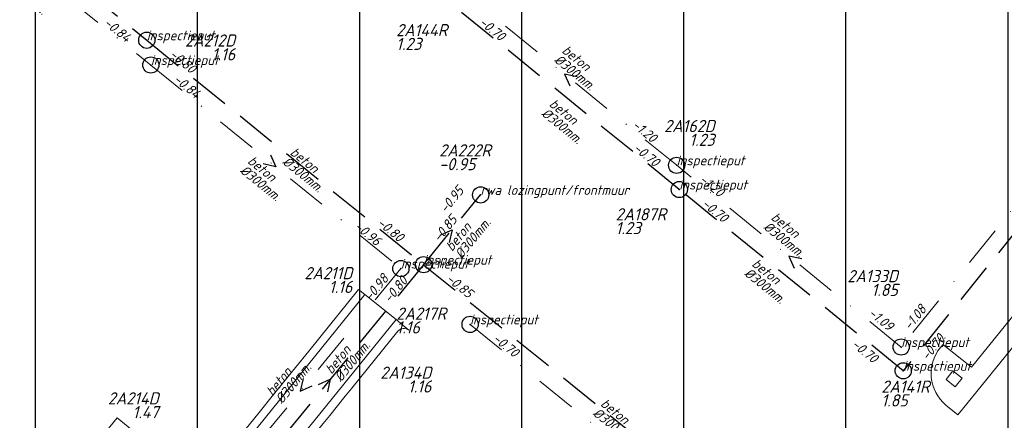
# Model space of a CAD drawing. Extents: x 148869 to 161638, y 453607 to 469810.
# Tile 792 of 1056: x 157195 to 157317, y 468378 to 468428. Entities that reach past the tile are written whole.
import ezdxf
from ezdxf.enums import TextEntityAlignment as Align

# ---------------------------------------------------------------- set-up
doc = ezdxf.new("R2010")
doc.units = 0
doc.header["$PDMODE"] = 32
doc.header["$PDSIZE"] = 2
doc.linetypes.add('RI-HWA', pattern=[7.4, 5, -2.4])
doc.linetypes.add('RI-VWA', pattern=[11, 5, -3, 0, -3])
doc.layers.get('0').update_dxf_attribs({"linetype": 'CONTINUOUS'})
doc.layers.get('DEFPOINTS').update_dxf_attribs({"linetype": 'CONTINUOUS'})
for name, color, linetype in [('2022 hatch', 10, 'CONTINUOUS'), ('B-OI-RI-BOB-T18-niet meenemen', 252, 'CONTINUOUS'), ('B-OI-RI-DIAMETER-T18-niet meenemen', 252, 'CONTINUOUS'), ('B-OI-RI-HWA-PUTDEKSELHOOGTE-T25-niet meenemen', 252, 'CONTINUOUS'), ('B-OI-RI-HWA-PUTNUMMER-T25-niet meenemen', 252, 'CONTINUOUS'), ('B-OI-RI-HWA_TRANSPORTLEIDING-G-niet meenemen', 252, 'RI-HWA'), ('B-OI-RI-MATERIAAL-T18-niet meenemen', 252, 'CONTINUOUS'), ('B-OI-RI-STROOMRICHTING-S-niet meenemen', 252, 'CONTINUOUS'), ('B-OI-RI-VWA_PUTDEKSELHOOGTE-T25-niet meenemen', 252, 'CONTINUOUS'), ('gs dwa', 252, 'CONTINUOUS'), ('gs rwa', 252, 'CONTINUOUS')]:
    doc.layers.add(name, color=color, linetype=linetype)
doc.layers.add('B-OI-RI-VWA_TRANSPORTLEIDING-G-niet meenemen', color=252, linetype='RI-VWA', lineweight=18)
doc.layers.add('B-RO-VH-VERHARDING_STRAATBAKSTEEN-GV', color=251, linetype='CONTINUOUS', lineweight=18)
doc.styles.add('iso15', font='ISO.shx', dxfattribs={"oblique": 15})
doc.styles.add('NLCS-ISO-M500-T18_CURSIEF', font='NLCS-ISO.ttf', dxfattribs={"oblique": 15, "height": 0.9})
doc.styles.add('NLCS-ISO-M750_CURSIEF', font='NLCS-ISO.ttf', dxfattribs={"oblique": 15})

# ---------------------------------------------------------------- blocks, each defined once
blk = doc.blocks.new('ACMAP_ANN_TEMPLATE_type knoop')
at = {"layer": 'DEFPOINTS', "style": 'NLCS-ISO-M500-T18_CURSIEF', "oblique": 15}
blk.add_attdef('type_knoop', (0, 0), '', height=1.2, dxfattribs=at)
blk = doc.blocks.new('ACMAP_ANN_TEMPLATE_diam')
at = {"color": 0, "linetype": 'ByBlock', "style": 'iso15', "oblique": 15}
blk.add_attdef('diam', (0.5, -1.3), '', height=1.2, dxfattribs=at)
blk = doc.blocks.new('ACMAP_ANN_TEMPLATE_mat')
at = {"color": 0, "linetype": 'ByBlock', "style": 'iso15', "oblique": 15}
blk.add_attdef('mat', (0.5, 0.2), '', height=1.2, dxfattribs=at)
blk = doc.blocks.new('ACMAP_ANN_TEMPLATE_nap-l')
at = {"color": 0, "linetype": 'ByBlock', "style": 'iso15', "oblique": 15}
blk.add_attdef('nap-l', (3.3, 0.2), '', height=1.2, dxfattribs=at)
blk = doc.blocks.new('ACMAP_ANN_TEMPLATE_nap-r')
at = {"color": 0, "linetype": 'ByBlock', "style": 'iso15', "oblique": 15}
blk.add_attdef('nap-r', text='', height=1.2, dxfattribs=at).set_placement((-4.1, 0.2), align=Align.RIGHT)
blk = doc.blocks.new('ACMAP_ANN_TEMPLATE_puth-dwa')
at = {"color": 0, "linetype": 'ByBlock', "style": 'iso15', "oblique": 15}
blk.add_attdef('puth-dwa', text='', height=1.5, dxfattribs=at).set_placement((2.7, 1), align=Align.RIGHT)
blk = doc.blocks.new('ACMAP_ANN_TEMPLATE_putnr-dwa')
at = {"color": 0, "linetype": 'ByBlock', "style": 'iso15', "oblique": 15}
blk.add_attdef('putnr-dwa', text='', height=1.5, dxfattribs=at).set_placement((2.7, 2.7), align=Align.RIGHT)
blk = doc.blocks.new('ACMAP_ANN_TEMPLATE_puth-rwa')
at = {"color": 0, "linetype": 'ByBlock', "style": 'iso15', "oblique": 15}
blk.add_attdef('puth-rwa', (-2.7, -4.4), '', height=1.5, dxfattribs=at)
blk = doc.blocks.new('ACMAP_ANN_TEMPLATE_putnr-rwa')
at = {"color": 0, "linetype": 'ByBlock', "style": 'iso15', "oblique": 15}
blk.add_attdef('putnr-rwa', (-2.7, -2.7), '', height=1.5, dxfattribs=at)

msp = doc.modelspace()

# ---------------------------------------------------------------- hatches: boundary and pattern name
at = {"layer": '2022 hatch'}
h = msp.add_hatch(dxfattribs=at)
h.set_pattern_fill('ANSI31', color=256, scale=19.992, angle=45)
h.set_pattern_definition([(90, (0, 0), (-19.992, 0), [])])
h.paths.add_polyline_path([(158379.84, 467996.89), (158366.84, 468022.67), (158189.84, 468166.16), (157828.17, 468458.42), (157739.22, 468518.82), (157641.11, 468619.81), (157530.39, 468683.16), (157482.59, 468721.96), (157387.79, 468799.09), (157358.04, 468834.15), (157275.29, 468902.27), (157210.79, 468954.43), (157194.02, 469053.71), (156902.95, 469077.05), (156826.8, 468954.1), (156792.27, 468881.17), (156787.74, 468869.52), (156766.12, 468853.14), (156708.66, 468812.18), (156684.68, 468714.31), (156691.12, 468637.35), (156646.96, 468557.82), (156546.37, 468484.25), (156540.57, 468402.6), (156240.02, 468051.1), (156133.15, 468060.94), (155534.46, 467899.58), (155877.43, 467514.28), (156068.55, 467349.02), (156564.13, 467124.76), (157053.01, 467402.65), (157255.96, 467459.7), (157295.2, 467601.79), (157494.95, 467833.47), (157733.53, 467653.62), (157958.73, 467372.41), (158076.05, 467263.89), (158097.91, 467222.3), (158172.49, 467148.19), (158328.77, 467127.74), (158565.83, 467340.97), (158654.01, 467555.95), (158521.87, 467664.49), (158523.64, 467683.01), (158588.43, 467828.66)])

# ---------------------------------------------------------------- linework, layer by layer
at = {"layer": 'B-OI-RI-HWA_TRANSPORTLEIDING-G-niet meenemen'}
for p, q in [((157180.37, 468449.88), (157210.83, 468425.08)), ((157276.51, 468406.68), (157249.02, 468429.04)), ((157210.83, 468425.08), (157244.97, 468397.42)), ((157332.97, 468420.04), (157304.13, 468384.34)), ((157244.97, 468397.42), (157252.01, 468406.02)), ((157304.13, 468384.34), (157276.51, 468406.68)), ((157244.97, 468397.42), (157221.95, 468369.23)), ((157244.97, 468397.42), (157287.41, 468363.14))]:
    msp.add_line(p, q, dxfattribs=at)
at = {"layer": 'B-OI-RI-STROOMRICHTING-S-niet meenemen'}
for points in [[(157263.93, 468420.57), (157262.35, 468420.91), (157263.02, 468419.45)], [(157226.09, 468410.95), (157226.75, 468409.48), (157225.18, 468409.84)], [(157247.02, 468401.06), (157248.49, 468401.72), (157248.13, 468400.15)], [(157291.61, 468398.12), (157290.04, 468398.47), (157290.7, 468397)], [(157230.11, 468383.38), (157229.76, 468381.81), (157231.23, 468382.47)], [(157231.99, 468382.67), (157233.46, 468383.32), (157233.11, 468381.75)]]:
    msp.add_lwpolyline(points, dxfattribs=at)
at = {"layer": 'B-OI-RI-VWA_TRANSPORTLEIDING-G-niet meenemen'}
for p, q in [((157183.61, 468444.34), (157211.33, 468422.03)), ((157343.38, 468436.11), (157303.88, 468387.27)), ((157276.19, 468409.67), (157248.52, 468432.16)), ((157211.33, 468422.03), (157242.17, 468396.94)), ((157303.88, 468387.27), (157276.19, 468409.67)), ((157242.17, 468396.94), (157217.34, 468366.68)), ((157250.71, 468390.06), (157284.04, 468363.02))]:
    msp.add_line(p, q, dxfattribs=at)
at = {"layer": 'B-RO-VH-VERHARDING_STRAATBAKSTEEN-GV', "flags": 128}
for points in [[(157309.39, 468380.12), (157310.88, 468378.91), (157311.45, 468379.62), (157349.27, 468426.21), (157378.77, 468462.66), (157380.26, 468464.5), (157400.76, 468489.82), (157396.65, 468493.1), (157397.48, 468494.05), (157399.21, 468496.24), (157401.91, 468499.57), (157402, 468499.5), (157402.19, 468499.74), (157401.99, 468499.81), (157400.41, 468500.36), (157393.14, 468491.39)], [(157396.28, 468488.14), (157312.55, 468384.79), (157309.19, 468387.47), (157309.04, 468387.59), (157308.72, 468387.21)], [(157217.53, 468368.78), (157237.73, 468393.76), (157236.95, 468394.36), (157230.8, 468386.75), (157226.63, 468381.63), (157224.51, 468378.99), (157220.97, 468374.59)], [(157243.15, 468389.35), (157242.41, 468389.97), (157241.58, 468390.65), (157190.79, 468327.96), (157189.97, 468326.55), (157187.68, 468322.25), (157184.6, 468315.55), (157188.57, 468314.36)], [(157215.47, 468356.71), (157218.86, 468360.9), (157222.26, 468365.1), (157225.66, 468369.29), (157229.45, 468373.97), (157232.58, 468377.83), (157232.78, 468378.09), (157232.79, 468378.08), (157233.41, 468378.85), (157235.31, 468381.2), (157236.11, 468382.19), (157241.81, 468389.23)], [(157209.91, 468376.32), (157207.17, 468378.56), (157203.74, 468374.33)]]:
    msp.add_lwpolyline(points, dxfattribs=at)
for points in [[(157184.6, 468315.55), (157187.68, 468322.25), (157189.97, 468326.55), (157190.79, 468327.96), (157241.58, 468390.65), (157237.73, 468393.76), (157217.53, 468368.78), (157207.3, 468377.13), (157187.94, 468353.21), (157198.24, 468344.86), (157186.71, 468330.68), (157185.93, 468329.26), (157183.38, 468324.45), (157179.7, 468316.97)], [(157309.43, 468383.27), (157310.27, 468384.33), (157311.39, 468383.44), (157310.55, 468382.38)]]:
    msp.add_lwpolyline(points, close=True, dxfattribs=at)
at = {"layer": 'B-RO-VH-VERHARDING_STRAATBAKSTEEN-GV'}
for points in [[(157241.81, 468389.23, -0.400135), (157243.15, 468389.35)], [(157308.72, 468387.21, 0.412504), (157309.39, 468380.12)]]:
    msp.add_lwpolyline(points, format="xyb", dxfattribs=at)
at = {"layer": 'gs dwa'}
for p in [(157211.33, 468422.03), (157276.19, 468409.67), (157242.17, 468396.94), (157250.71, 468390.06), (157303.88, 468387.27)]:
    msp.add_point(p, dxfattribs=at)
at = {"layer": 'gs rwa'}
for p in [(157210.83, 468425.08), (157252.01, 468406.02), (157276.51, 468406.68), (157244.97, 468397.42), (157304.13, 468384.34)]:
    msp.add_point(p, dxfattribs=at)

# ---------------------------------------------------------------- block references
at = {"layer": 'B-OI-RI-BOB-T18-niet meenemen'}
ref = msp.add_blockref('ACMAP_ANN_TEMPLATE_nap-r', (157211.33, 468422.03), dxfattribs=dict(at, rotation=321.1717048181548))
ref.add_attrib('nap-r', '-0.84', dxfattribs={"layer": '0', "color": 0, "linetype": 'ByBlock', "height": 1.2, "rotation": 321.1717, "style": 'NLCS-ISO-M750_CURSIEF', "oblique": 15}).set_placement((157208.26, 468424.76), align=Align.RIGHT)
ref = msp.add_blockref('ACMAP_ANN_TEMPLATE_nap-l', (157249.02, 468429.04), dxfattribs=dict(at, rotation=321.0991394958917))
ref.add_attrib('nap-l', '-0.70', (157251.71, 468427.12), dxfattribs={"layer": '0', "color": 0, "linetype": 'ByBlock', "height": 1.2, "rotation": 321.0991, "style": 'NLCS-ISO-M750_CURSIEF', "oblique": 15})
ref = msp.add_blockref('ACMAP_ANN_TEMPLATE_nap-l', (157210.83, 468425.08), dxfattribs=dict(at, rotation=320.9858397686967))
ref.add_attrib('nap-l', '-0.80', (157213.52, 468423.16), dxfattribs={"layer": '0', "color": 0, "linetype": 'ByBlock', "height": 1.2, "rotation": 320.9858, "style": 'NLCS-ISO-M750_CURSIEF', "oblique": 15})
ref = msp.add_blockref('ACMAP_ANN_TEMPLATE_nap-l', (157211.33, 468422.03), dxfattribs=dict(at, rotation=320.8697899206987))
ref.add_attrib('nap-l', '-0.84', (157214.02, 468420.1), dxfattribs={"layer": '0', "color": 0, "linetype": 'ByBlock', "height": 1.2, "rotation": 320.8698, "style": 'NLCS-ISO-M750_CURSIEF', "oblique": 15})
ref = msp.add_blockref('ACMAP_ANN_TEMPLATE_nap-r', (157276.19, 468409.67), dxfattribs=dict(at, rotation=321.0286545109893))
ref.add_attrib('nap-r', '-1.20', dxfattribs={"layer": '0', "color": 0, "linetype": 'ByBlock', "height": 1.2, "rotation": 321.0287, "style": 'NLCS-ISO-M750_CURSIEF', "oblique": 15}).set_placement((157273.13, 468412.4), align=Align.RIGHT)
ref = msp.add_blockref('ACMAP_ANN_TEMPLATE_nap-r', (157276.51, 468406.68), dxfattribs=dict(at, rotation=321.0328841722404))
ref.add_attrib('nap-r', '-0.70', dxfattribs={"layer": '0', "color": 0, "linetype": 'ByBlock', "height": 1.2, "rotation": 321.0329, "style": 'NLCS-ISO-M750_CURSIEF', "oblique": 15}).set_placement((157273.45, 468409.41), align=Align.RIGHT)
ref = msp.add_blockref('ACMAP_ANN_TEMPLATE_nap-l', (157276.19, 468409.67), dxfattribs=dict(at, rotation=320.8960084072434))
ref.add_attrib('nap-l', '-1.20', (157278.88, 468407.74), dxfattribs={"layer": '0', "color": 0, "linetype": 'ByBlock', "height": 1.2, "rotation": 320.896, "style": 'NLCS-ISO-M750_CURSIEF', "oblique": 15})
ref = msp.add_blockref('ACMAP_ANN_TEMPLATE_nap-r', (157252.77, 468409.51), dxfattribs=dict(at, rotation=50.69608420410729))
ref.add_attrib('nap-r', '-0.95', dxfattribs={"layer": '0', "color": 0, "linetype": 'ByBlock', "height": 1.2, "rotation": 50.6961, "style": 'NLCS-ISO-M750_CURSIEF', "oblique": 15}).set_placement((157250.01, 468406.46), align=Align.RIGHT)
ref = msp.add_blockref('ACMAP_ANN_TEMPLATE_nap-l', (157276.51, 468406.68), dxfattribs=dict(at, rotation=320.8755528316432))
ref.add_attrib('nap-l', '-0.70', (157279.2, 468404.75), dxfattribs={"layer": '0', "color": 0, "linetype": 'ByBlock', "height": 1.2, "rotation": 320.8756, "style": 'NLCS-ISO-M750_CURSIEF', "oblique": 15})
ref = msp.add_blockref('ACMAP_ANN_TEMPLATE_nap-l', (157244.97, 468397.42), dxfattribs=dict(at, rotation=50.69608420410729))
ref.add_attrib('nap-l', '-0.85', (157246.91, 468400.1), dxfattribs={"layer": '0', "color": 0, "linetype": 'ByBlock', "height": 1.2, "rotation": 50.6961, "style": 'NLCS-ISO-M750_CURSIEF', "oblique": 15})
ref = msp.add_blockref('ACMAP_ANN_TEMPLATE_nap-r', (157242.17, 468396.94), dxfattribs=dict(at, rotation=320.8697899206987))
ref.add_attrib('nap-r', '-0.96', dxfattribs={"layer": '0', "color": 0, "linetype": 'ByBlock', "height": 1.2, "rotation": 320.8698, "style": 'NLCS-ISO-M750_CURSIEF', "oblique": 15}).set_placement((157239.12, 468399.68), align=Align.RIGHT)
ref = msp.add_blockref('ACMAP_ANN_TEMPLATE_nap-r', (157244.97, 468397.42), dxfattribs=dict(at, rotation=320.9858397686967))
ref.add_attrib('nap-r', '-0.80', dxfattribs={"layer": '0', "color": 0, "linetype": 'ByBlock', "height": 1.2, "rotation": 320.9858, "style": 'NLCS-ISO-M750_CURSIEF', "oblique": 15}).set_placement((157241.91, 468400.16), align=Align.RIGHT)
ref = msp.add_blockref('ACMAP_ANN_TEMPLATE_nap-l', (157236.51, 468390.16), dxfattribs=dict(at, rotation=50.62923201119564))
ref.add_attrib('nap-l', '-0.98', (157238.45, 468392.84), dxfattribs={"layer": '0', "color": 0, "linetype": 'ByBlock', "height": 1.2, "rotation": 50.6292, "style": 'NLCS-ISO-M750_CURSIEF', "oblique": 15})
ref = msp.add_blockref('ACMAP_ANN_TEMPLATE_nap-l', (157238.91, 468389.93), dxfattribs=dict(at, rotation=50.7648683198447))
ref.add_attrib('nap-l', '-0.80', (157240.84, 468392.61), dxfattribs={"layer": '0', "color": 0, "linetype": 'ByBlock', "height": 1.2, "rotation": 50.7649, "style": 'NLCS-ISO-M750_CURSIEF', "oblique": 15})
ref = msp.add_blockref('ACMAP_ANN_TEMPLATE_nap-l', (157244.97, 468397.42), dxfattribs=dict(at, rotation=321.0711994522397))
ref.add_attrib('nap-l', '-0.85', (157247.66, 468395.5), dxfattribs={"layer": '0', "color": 0, "linetype": 'ByBlock', "height": 1.2, "rotation": 321.0712, "style": 'NLCS-ISO-M750_CURSIEF', "oblique": 15})
ref = msp.add_blockref('ACMAP_ANN_TEMPLATE_nap-r', (157309.8, 468394.91), dxfattribs=dict(at, rotation=51.03533890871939))
ref.add_attrib('nap-r', '-1.08', dxfattribs={"layer": '0', "color": 0, "linetype": 'ByBlock', "height": 1.2, "rotation": 51.0353, "style": 'NLCS-ISO-M750_CURSIEF', "oblique": 15}).set_placement((157307.07, 468391.85), align=Align.RIGHT)
ref = msp.add_blockref('ACMAP_ANN_TEMPLATE_nap-l', (157297.04, 468393.19), dxfattribs=dict(at, rotation=321.0286545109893))
ref.add_attrib('nap-l', '-1.09', (157299.73, 468391.27), dxfattribs={"layer": '0', "color": 0, "linetype": 'ByBlock', "height": 1.2, "rotation": 321.0287, "style": 'NLCS-ISO-M750_CURSIEF', "oblique": 15})
ref = msp.add_blockref('ACMAP_ANN_TEMPLATE_nap-l', (157250.71, 468390.06), dxfattribs=dict(at, rotation=320.9482322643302))
ref.add_attrib('nap-l', '-0.70', (157253.4, 468388.14), dxfattribs={"layer": '0', "color": 0, "linetype": 'ByBlock', "height": 1.2, "rotation": 320.9482, "style": 'NLCS-ISO-M750_CURSIEF', "oblique": 15})
ref = msp.add_blockref('ACMAP_ANN_TEMPLATE_nap-r', (157312.07, 468391.29), dxfattribs=dict(at, rotation=51.06722678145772))
ref.add_attrib('nap-r', '-0.70', dxfattribs={"layer": '0', "color": 0, "linetype": 'ByBlock', "height": 1.2, "rotation": 51.0672, "style": 'NLCS-ISO-M750_CURSIEF', "oblique": 15}).set_placement((157309.33, 468388.23), align=Align.RIGHT)
ref = msp.add_blockref('ACMAP_ANN_TEMPLATE_nap-l', (157294.99, 468389.34), dxfattribs=dict(at, rotation=321.0328841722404))
ref.add_attrib('nap-l', '-0.70', (157297.68, 468387.42), dxfattribs={"layer": '0', "color": 0, "linetype": 'ByBlock', "height": 1.2, "rotation": 321.0329, "style": 'NLCS-ISO-M750_CURSIEF', "oblique": 15})
at = {"layer": 'B-OI-RI-DIAMETER-T18-niet meenemen'}
ref = msp.add_blockref('ACMAP_ANN_TEMPLATE_diam', (157193.8, 468433.11), dxfattribs=dict(at, rotation=321.1717048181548))
ref.add_attrib('diam', '%%c300mm.', (157193.38, 468431.79), dxfattribs={"layer": '0', "color": 0, "linetype": 'ByBlock', "height": 1.2, "rotation": 321.1717, "style": 'NLCS-ISO-M750_CURSIEF', "oblique": 15})
ref = msp.add_blockref('ACMAP_ANN_TEMPLATE_diam', (157261.42, 468423.82), dxfattribs=dict(at, rotation=320.8960084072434))
ref.add_attrib('diam', '%%c300mm.', (157260.99, 468422.5), dxfattribs={"layer": '0', "color": 0, "linetype": 'ByBlock', "height": 1.2, "rotation": 320.896, "style": 'NLCS-ISO-M750_CURSIEF', "oblique": 15})
ref = msp.add_blockref('ACMAP_ANN_TEMPLATE_diam', (157259.86, 468417.22), dxfattribs=dict(at, rotation=320.8755528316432))
ref.add_attrib('diam', '%%c300mm.', (157259.42, 468415.9), dxfattribs={"layer": '0', "color": 0, "linetype": 'ByBlock', "height": 1.2, "rotation": 320.8756, "style": 'NLCS-ISO-M750_CURSIEF', "oblique": 15})
ref = msp.add_blockref('ACMAP_ANN_TEMPLATE_diam', (157227.9, 468411.25), dxfattribs=dict(at, rotation=320.9858397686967))
ref.add_attrib('diam', '%%c300mm.', (157227.47, 468409.93), dxfattribs={"layer": '0', "color": 0, "linetype": 'ByBlock', "height": 1.2, "rotation": 320.9858, "style": 'NLCS-ISO-M750_CURSIEF', "oblique": 15})
ref = msp.add_blockref('ACMAP_ANN_TEMPLATE_diam', (157222.66, 468410.19), dxfattribs=dict(at, rotation=320.8697899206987))
ref.add_attrib('diam', '%%c300mm.', (157222.23, 468408.86), dxfattribs={"layer": '0', "color": 0, "linetype": 'ByBlock', "height": 1.2, "rotation": 320.8698, "style": 'NLCS-ISO-M750_CURSIEF', "oblique": 15})
ref = msp.add_blockref('ACMAP_ANN_TEMPLATE_diam', (157248.32, 468398.47), dxfattribs=dict(at, rotation=50.69608420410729))
ref.add_attrib('diam', '%%c300mm.', (157249.64, 468398.03), dxfattribs={"layer": '0', "color": 0, "linetype": 'ByBlock', "height": 1.2, "rotation": 50.6961, "style": 'NLCS-ISO-M750_CURSIEF', "oblique": 15})
ref = msp.add_blockref('ACMAP_ANN_TEMPLATE_diam', (157287.22, 468403.24), dxfattribs=dict(at, rotation=321.0286545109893))
ref.add_attrib('diam', '%%c300mm.', (157286.79, 468401.91), dxfattribs={"layer": '0', "color": 0, "linetype": 'ByBlock', "height": 1.2, "rotation": 321.0287, "style": 'NLCS-ISO-M750_CURSIEF', "oblique": 15})
ref = msp.add_blockref('ACMAP_ANN_TEMPLATE_diam', (157284.86, 468397.52), dxfattribs=dict(at, rotation=321.0328841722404))
ref.add_attrib('diam', '%%c300mm.', (157284.43, 468396.2), dxfattribs={"layer": '0', "color": 0, "linetype": 'ByBlock', "height": 1.2, "rotation": 321.0329, "style": 'NLCS-ISO-M750_CURSIEF', "oblique": 15})
ref = msp.add_blockref('ACMAP_ANN_TEMPLATE_diam', (157233.46, 468383.33), dxfattribs=dict(at, rotation=50.7648683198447))
ref.add_attrib('diam', '%%c300mm.', (157234.78, 468382.89), dxfattribs={"layer": '0', "color": 0, "linetype": 'ByBlock', "height": 1.2, "rotation": 50.7649, "style": 'NLCS-ISO-M750_CURSIEF', "oblique": 15})
ref = msp.add_blockref('ACMAP_ANN_TEMPLATE_diam', (157226.18, 468380.62), dxfattribs=dict(at, rotation=50.62923201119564))
ref.add_attrib('diam', '%%c300mm.', (157227.5, 468380.18), dxfattribs={"layer": '0', "color": 0, "linetype": 'ByBlock', "height": 1.2, "rotation": 50.6292, "style": 'NLCS-ISO-M750_CURSIEF', "oblique": 15})
ref = msp.add_blockref('ACMAP_ANN_TEMPLATE_diam', (157266.19, 468380.28), dxfattribs=dict(at, rotation=321.0711994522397))
ref.add_attrib('diam', '%%c300mm.', (157265.76, 468378.95), dxfattribs={"layer": '0', "color": 0, "linetype": 'ByBlock', "height": 1.2, "rotation": 321.0712, "style": 'NLCS-ISO-M750_CURSIEF', "oblique": 15})
at = {"layer": 'B-OI-RI-HWA-PUTDEKSELHOOGTE-T25-niet meenemen'}
ref = msp.add_blockref('ACMAP_ANN_TEMPLATE_puth-rwa', (157244.29, 468428.28), dxfattribs=at)
ref.add_attrib('puth-rwa', '1.23', (157241.59, 468423.88), dxfattribs={"layer": '0', "color": 0, "linetype": 'ByBlock', "height": 1.5, "style": 'NLCS-ISO-M750_CURSIEF', "oblique": 15})
ref = msp.add_blockref('ACMAP_ANN_TEMPLATE_puth-rwa', (157249.6, 468413.46), dxfattribs=at)
ref.add_attrib('puth-rwa', '-0.95', (157246.9, 468409.06), dxfattribs={"layer": '0', "color": 0, "linetype": 'ByBlock', "height": 1.5, "style": 'NLCS-ISO-M750_CURSIEF', "oblique": 15})
ref = msp.add_blockref('ACMAP_ANN_TEMPLATE_puth-rwa', (157271.35, 468405.58), dxfattribs=at)
ref.add_attrib('puth-rwa', '1.23', (157268.65, 468401.18), dxfattribs={"layer": '0', "color": 0, "linetype": 'ByBlock', "height": 1.5, "style": 'NLCS-ISO-M750_CURSIEF', "oblique": 15})
ref = msp.add_blockref('ACMAP_ANN_TEMPLATE_puth-rwa', (157244.32, 468393.34), dxfattribs=at)
ref.add_attrib('puth-rwa', '1.16', (157241.62, 468388.94), dxfattribs={"layer": '0', "color": 0, "linetype": 'ByBlock', "height": 1.5, "style": 'NLCS-ISO-M750_CURSIEF', "oblique": 15})
ref = msp.add_blockref('ACMAP_ANN_TEMPLATE_puth-rwa', (157304.13, 468384.34), dxfattribs=at)
ref.add_attrib('puth-rwa', '1.85', (157301.43, 468379.94), dxfattribs={"layer": '0', "color": 0, "linetype": 'ByBlock', "height": 1.5, "style": 'NLCS-ISO-M750_CURSIEF', "oblique": 15})
at = {"layer": 'B-OI-RI-HWA-PUTNUMMER-T25-niet meenemen'}
ref = msp.add_blockref('ACMAP_ANN_TEMPLATE_putnr-rwa', (157244.29, 468428.28), dxfattribs=at)
ref.add_attrib('putnr-rwa', '2A144R', (157241.59, 468425.58), dxfattribs={"layer": '0', "color": 0, "linetype": 'ByBlock', "height": 1.5, "style": 'NLCS-ISO-M750_CURSIEF', "oblique": 15})
ref = msp.add_blockref('ACMAP_ANN_TEMPLATE_putnr-rwa', (157249.6, 468413.46), dxfattribs=at)
ref.add_attrib('putnr-rwa', '2A222R', (157246.9, 468410.76), dxfattribs={"layer": '0', "color": 0, "linetype": 'ByBlock', "height": 1.5, "style": 'NLCS-ISO-M750_CURSIEF', "oblique": 15})
ref = msp.add_blockref('ACMAP_ANN_TEMPLATE_putnr-rwa', (157271.35, 468405.58), dxfattribs=at)
ref.add_attrib('putnr-rwa', '2A187R', (157268.65, 468402.88), dxfattribs={"layer": '0', "color": 0, "linetype": 'ByBlock', "height": 1.5, "style": 'NLCS-ISO-M750_CURSIEF', "oblique": 15})
ref = msp.add_blockref('ACMAP_ANN_TEMPLATE_putnr-rwa', (157244.32, 468393.34), dxfattribs=at)
ref.add_attrib('putnr-rwa', '2A217R', (157241.62, 468390.64), dxfattribs={"layer": '0', "color": 0, "linetype": 'ByBlock', "height": 1.5, "style": 'NLCS-ISO-M750_CURSIEF', "oblique": 15})
ref = msp.add_blockref('ACMAP_ANN_TEMPLATE_putnr-rwa', (157304.13, 468384.34), dxfattribs=at)
ref.add_attrib('putnr-rwa', '2A141R', (157301.43, 468381.64), dxfattribs={"layer": '0', "color": 0, "linetype": 'ByBlock', "height": 1.5, "style": 'NLCS-ISO-M750_CURSIEF', "oblique": 15})
at = {"layer": 'B-OI-RI-MATERIAAL-T18-niet meenemen'}
ref = msp.add_blockref('ACMAP_ANN_TEMPLATE_mat', (157261.42, 468423.82), dxfattribs=dict(at, rotation=320.8960084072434))
ref.add_attrib('mat', 'beton', (157261.94, 468423.66), dxfattribs={"layer": '0', "color": 0, "linetype": 'ByBlock', "height": 1.2, "rotation": 320.896, "style": 'NLCS-ISO-M750_CURSIEF', "oblique": 15})
ref = msp.add_blockref('ACMAP_ANN_TEMPLATE_mat', (157259.86, 468417.22), dxfattribs=dict(at, rotation=320.8755528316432))
ref.add_attrib('mat', 'beton', (157260.37, 468417.06), dxfattribs={"layer": '0', "color": 0, "linetype": 'ByBlock', "height": 1.2, "rotation": 320.8756, "style": 'NLCS-ISO-M750_CURSIEF', "oblique": 15})
ref = msp.add_blockref('ACMAP_ANN_TEMPLATE_mat', (157227.9, 468411.25), dxfattribs=dict(at, rotation=320.9858397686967))
ref.add_attrib('mat', 'beton', (157228.41, 468411.09), dxfattribs={"layer": '0', "color": 0, "linetype": 'ByBlock', "height": 1.2, "rotation": 320.9858, "style": 'NLCS-ISO-M750_CURSIEF', "oblique": 15})
ref = msp.add_blockref('ACMAP_ANN_TEMPLATE_mat', (157222.66, 468410.19), dxfattribs=dict(at, rotation=320.8697899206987))
ref.add_attrib('mat', 'beton', (157223.17, 468410.03), dxfattribs={"layer": '0', "color": 0, "linetype": 'ByBlock', "height": 1.2, "rotation": 320.8698, "style": 'NLCS-ISO-M750_CURSIEF', "oblique": 15})
ref = msp.add_blockref('ACMAP_ANN_TEMPLATE_mat', (157287.22, 468403.24), dxfattribs=dict(at, rotation=321.0286545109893))
ref.add_attrib('mat', 'beton', (157287.73, 468403.08), dxfattribs={"layer": '0', "color": 0, "linetype": 'ByBlock', "height": 1.2, "rotation": 321.0287, "style": 'NLCS-ISO-M750_CURSIEF', "oblique": 15})
ref = msp.add_blockref('ACMAP_ANN_TEMPLATE_mat', (157248.32, 468398.47), dxfattribs=dict(at, rotation=50.69608420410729))
ref.add_attrib('mat', 'beton', (157248.48, 468398.98), dxfattribs={"layer": '0', "color": 0, "linetype": 'ByBlock', "height": 1.2, "rotation": 50.6961, "style": 'NLCS-ISO-M750_CURSIEF', "oblique": 15})
ref = msp.add_blockref('ACMAP_ANN_TEMPLATE_mat', (157284.86, 468397.52), dxfattribs=dict(at, rotation=321.0328841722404))
ref.add_attrib('mat', 'beton', (157285.37, 468397.36), dxfattribs={"layer": '0', "color": 0, "linetype": 'ByBlock', "height": 1.2, "rotation": 321.0329, "style": 'NLCS-ISO-M750_CURSIEF', "oblique": 15})
ref = msp.add_blockref('ACMAP_ANN_TEMPLATE_mat', (157233.46, 468383.33), dxfattribs=dict(at, rotation=50.7648683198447))
ref.add_attrib('mat', 'beton', (157233.62, 468383.84), dxfattribs={"layer": '0', "color": 0, "linetype": 'ByBlock', "height": 1.2, "rotation": 50.7649, "style": 'NLCS-ISO-M750_CURSIEF', "oblique": 15})
ref = msp.add_blockref('ACMAP_ANN_TEMPLATE_mat', (157226.18, 468380.62), dxfattribs=dict(at, rotation=50.62923201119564))
ref.add_attrib('mat', 'beton', (157226.34, 468381.13), dxfattribs={"layer": '0', "color": 0, "linetype": 'ByBlock', "height": 1.2, "rotation": 50.6292, "style": 'NLCS-ISO-M750_CURSIEF', "oblique": 15})
ref = msp.add_blockref('ACMAP_ANN_TEMPLATE_mat', (157266.19, 468380.28), dxfattribs=dict(at, rotation=321.0711994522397))
ref.add_attrib('mat', 'beton', (157266.7, 468380.12), dxfattribs={"layer": '0', "color": 0, "linetype": 'ByBlock', "height": 1.2, "rotation": 321.0712, "style": 'NLCS-ISO-M750_CURSIEF', "oblique": 15})
at = {"layer": 'B-OI-RI-VWA_PUTDEKSELHOOGTE-T25-niet meenemen'}
ref = msp.add_blockref('ACMAP_ANN_TEMPLATE_putnr-dwa', (157219.03, 468421.6), dxfattribs=at)
ref.add_attrib('putnr-dwa', '2A212D', dxfattribs={"layer": '0', "color": 0, "linetype": 'ByBlock', "height": 1.5, "style": 'NLCS-ISO-M750_CURSIEF', "oblique": 15}).set_placement((157221.73, 468424.3), align=Align.RIGHT)
ref = msp.add_blockref('ACMAP_ANN_TEMPLATE_puth-dwa', (157219.03, 468421.6), dxfattribs=at)
ref.add_attrib('puth-dwa', '1.16', dxfattribs={"layer": '0', "color": 0, "linetype": 'ByBlock', "height": 1.5, "style": 'NLCS-ISO-M750_CURSIEF', "oblique": 15}).set_placement((157221.73, 468422.6), align=Align.RIGHT)
ref = msp.add_blockref('ACMAP_ANN_TEMPLATE_putnr-dwa', (157278.17, 468411.06), dxfattribs=at)
ref.add_attrib('putnr-dwa', '2A162D', dxfattribs={"layer": '0', "color": 0, "linetype": 'ByBlock', "height": 1.5, "style": 'NLCS-ISO-M750_CURSIEF', "oblique": 15}).set_placement((157280.87, 468413.76), align=Align.RIGHT)
ref = msp.add_blockref('ACMAP_ANN_TEMPLATE_puth-dwa', (157278.17, 468411.06), dxfattribs=at)
ref.add_attrib('puth-dwa', '1.23', dxfattribs={"layer": '0', "color": 0, "linetype": 'ByBlock', "height": 1.5, "style": 'NLCS-ISO-M750_CURSIEF', "oblique": 15}).set_placement((157280.87, 468412.06), align=Align.RIGHT)
ref = msp.add_blockref('ACMAP_ANN_TEMPLATE_putnr-dwa', (157233.48, 468392.93), dxfattribs=at)
ref.add_attrib('putnr-dwa', '2A211D', dxfattribs={"layer": '0', "color": 0, "linetype": 'ByBlock', "height": 1.5, "style": 'NLCS-ISO-M750_CURSIEF', "oblique": 15}).set_placement((157236.18, 468395.63), align=Align.RIGHT)
ref = msp.add_blockref('ACMAP_ANN_TEMPLATE_putnr-dwa', (157300.77, 468392.56), dxfattribs=at)
ref.add_attrib('putnr-dwa', '2A133D', dxfattribs={"layer": '0', "color": 0, "linetype": 'ByBlock', "height": 1.5, "style": 'NLCS-ISO-M750_CURSIEF', "oblique": 15}).set_placement((157303.47, 468395.26), align=Align.RIGHT)
ref = msp.add_blockref('ACMAP_ANN_TEMPLATE_puth-dwa', (157233.48, 468392.93), dxfattribs=at)
ref.add_attrib('puth-dwa', '1.16', dxfattribs={"layer": '0', "color": 0, "linetype": 'ByBlock', "height": 1.5, "style": 'NLCS-ISO-M750_CURSIEF', "oblique": 15}).set_placement((157236.18, 468393.93), align=Align.RIGHT)
ref = msp.add_blockref('ACMAP_ANN_TEMPLATE_puth-dwa', (157300.77, 468392.56), dxfattribs=at)
ref.add_attrib('puth-dwa', '1.85', dxfattribs={"layer": '0', "color": 0, "linetype": 'ByBlock', "height": 1.5, "style": 'NLCS-ISO-M750_CURSIEF', "oblique": 15}).set_placement((157303.47, 468393.56), align=Align.RIGHT)
ref = msp.add_blockref('ACMAP_ANN_TEMPLATE_putnr-dwa', (157243.23, 468380.66), dxfattribs=at)
ref.add_attrib('putnr-dwa', '2A134D', dxfattribs={"layer": '0', "color": 0, "linetype": 'ByBlock', "height": 1.5, "style": 'NLCS-ISO-M750_CURSIEF', "oblique": 15}).set_placement((157245.93, 468383.36), align=Align.RIGHT)
ref = msp.add_blockref('ACMAP_ANN_TEMPLATE_puth-dwa', (157243.23, 468380.66), dxfattribs=at)
ref.add_attrib('puth-dwa', '1.16', dxfattribs={"layer": '0', "color": 0, "linetype": 'ByBlock', "height": 1.5, "style": 'NLCS-ISO-M750_CURSIEF', "oblique": 15}).set_placement((157245.93, 468381.66), align=Align.RIGHT)
ref = msp.add_blockref('ACMAP_ANN_TEMPLATE_putnr-dwa', (157209.59, 468377.49), dxfattribs=at)
ref.add_attrib('putnr-dwa', '2A214D', dxfattribs={"layer": '0', "color": 0, "linetype": 'ByBlock', "height": 1.5, "style": 'NLCS-ISO-M750_CURSIEF', "oblique": 15}).set_placement((157212.29, 468380.19), align=Align.RIGHT)
ref = msp.add_blockref('ACMAP_ANN_TEMPLATE_puth-dwa', (157209.59, 468377.49), dxfattribs=at)
ref.add_attrib('puth-dwa', '1.47', dxfattribs={"layer": '0', "color": 0, "linetype": 'ByBlock', "height": 1.5, "style": 'NLCS-ISO-M750_CURSIEF', "oblique": 15}).set_placement((157212.29, 468378.49), align=Align.RIGHT)
at = {"layer": 'DEFPOINTS'}
for p, values in [((157210.83, 468425.08), {'type_knoop': 'inspectieput'}), ((157211.33, 468422.03), {'type_knoop': 'inspectieput'}), ((157276.19, 468409.67), {'type_knoop': 'inspectieput'}), ((157252.01, 468406.02), {'type_knoop': 'rwa lozingpunt/frontmuur'}), ((157276.51, 468406.68), {'type_knoop': 'inspectieput'}), ((157244.97, 468397.42), {'type_knoop': 'inspectieput'}), ((157242.17, 468396.94), {'type_knoop': 'inspectieput'}), ((157250.71, 468390.06), {'type_knoop': 'inspectieput'}), ((157303.88, 468387.27), {'type_knoop': 'inspectieput'}), ((157304.13, 468384.34), {'type_knoop': 'inspectieput'})]:
    msp.add_blockref('ACMAP_ANN_TEMPLATE_type knoop', p, dxfattribs=at).add_auto_attribs(values)

doc.saveas('drawing.dxf')
